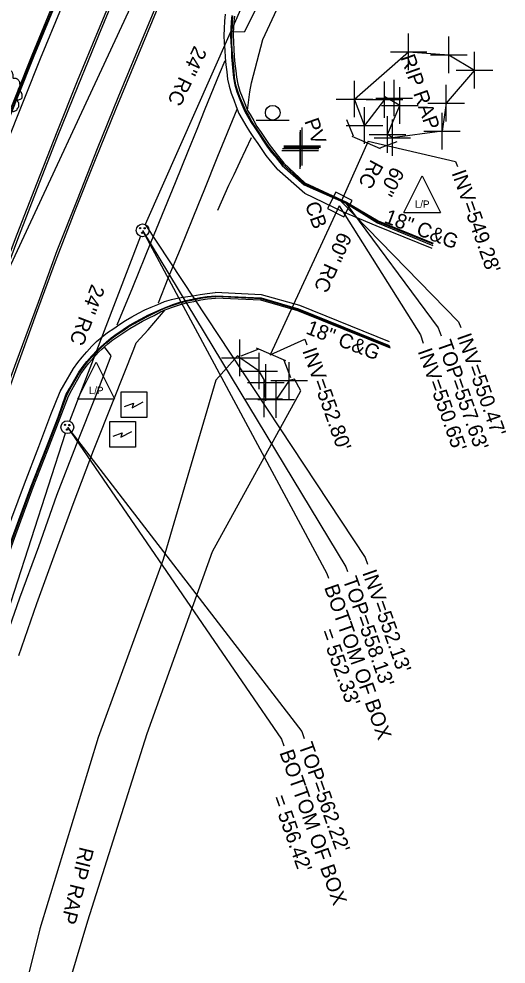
# Model space of a CAD drawing. Extents: x 2004847 to 2009016, y 1134161 to 1140101.
# Drawn here: x 2007743 to 2007876.1, y 1138569.1 to 1138827.3 of the extents above; entities that cross this region are included whole.
import ezdxf

# ---------------------------------------------------------------- set-up
doc = ezdxf.new("R2010")
doc.units = 0
for name, color, linetype in [('RD_EX_BldgApp', 7, 'Continuous'), ('RD_EX_Bridge', 7, 'Continuous'), ('RD_EX_Conc', 7, 'Continuous'), ('RD_EX_Curb', 7, 'Continuous'), ('RD_EX_DR_Inlet', 7, 'Continuous'), ('RD_EX_DR_Inlet_txCode', 7, 'Continuous'), ('RD_EX_DR_Pipe', 7, 'Continuous'), ('RD_EX_DR_Pipe_txCode', 7, 'Continuous'), ('RD_EX_DV_Prop_txCode', 7, 'Continuous'), ('RD_EX_Misc', 7, 'Continuous'), ('RD_EX_Pavement_Markings', 7, 'Continuous'), ('RD_EX_Road', 7, 'Continuous'), ('RD_EX_UT', 7, 'Continuous'), ('RD_EX_VEG', 7, 'Continuous'), ('RD_Sketch3', 7, 'Continuous')]:
    doc.layers.add(name, color=color, linetype=linetype)

msp = doc.modelspace()

# ---------------------------------------------------------------- linework, layer by layer
at = {"layer": 'RD_EX_BldgApp'}
msp.add_line((2007807.79, 1138799.67), (2007816.79, 1138799.67), dxfattribs=at)
msp.add_circle((2007812.31, 1138801.7), 2, dxfattribs=at)
at = {"layer": 'RD_EX_Bridge'}
for p, q in [((2007834.41, 1138795.27), (2007832.55, 1138799.79)), ((2007841.74, 1138791.81), (2007834.03, 1138795.2)), ((2007846.2, 1138793.7), (2007841.58, 1138791.99)), ((2007808.27, 1138736.98), (2007803.55, 1138735.15)), ((2007815.89, 1138733.91), (2007807.88, 1138737.33)), ((2007817.28, 1138729.28), (2007815.47, 1138733.96))]:
    msp.add_line(p, q, dxfattribs=at)
at = {"layer": 'RD_EX_Conc'}
for points in [[(2007801.48, 1138823.8), (2007804.71, 1138823.86), (2007810, 1138834.63), (2007815.42, 1138846.2), (2007821.71, 1138859.77), (2007827.97, 1138873.32), (2007834.42, 1138886.73), (2007841.03, 1138900.1), (2007847.74, 1138913.41), (2007854.38, 1138926.88), (2007860.04, 1138937.97)], [(2007805.45, 1138802.34), (2007806.09, 1138807.38), (2007806.48, 1138809.88), (2007809.6, 1138821.74), (2007814.69, 1138832.68), (2007819.89, 1138844.15), (2007826.09, 1138857.75), (2007832.36, 1138871.25), (2007838.79, 1138884.61), (2007845.38, 1138897.95), (2007852.07, 1138911.23), (2007858.68, 1138924.72), (2007864.47, 1138935.73)], [(2007742.97, 1138653.42), (2007747.89, 1138667.57), (2007752.99, 1138681.65), (2007758.07, 1138695.5), (2007763.38, 1138709.39), (2007768.85, 1138723.32), (2007774.33, 1138737.07), (2007775.03, 1138738.81), (2007778.26, 1138742.41), (2007782.95, 1138747.81)], [(2007738.33, 1138655.02), (2007743.24, 1138669.16), (2007748.37, 1138683.23), (2007753.33, 1138697.17), (2007758.66, 1138711.07), (2007764.25, 1138724.96), (2007768.19, 1138735.27), (2007766.35, 1138737.77)]]:
    msp.add_lwpolyline(points, dxfattribs=at)
at = {"layer": 'RD_EX_Curb'}
for points in [[(2007795.87, 1138929.68), (2007794.99, 1138927.88), (2007788.56, 1138914.22), (2007782.29, 1138900.49), (2007776.11, 1138886.75), (2007770, 1138872.88), (2007763.99, 1138859.03), (2007758.12, 1138845.13), (2007752.27, 1138831.23), (2007746.46, 1138817.34), (2007742.18, 1138806.6), (2007736.57, 1138792.61), (2007728.54, 1138772.08), (2007723.22, 1138757.9), (2007718.01, 1138743.87), (2007712.9, 1138729.61), (2007708.02, 1138715.38), (2007703.19, 1138701.14), (2007698.34, 1138686.96), (2007694, 1138674.03)], [(2007796.19, 1138929.53), (2007795.32, 1138927.72), (2007788.89, 1138914.06), (2007782.63, 1138900.34), (2007776.45, 1138886.59), (2007770.34, 1138872.73), (2007764.32, 1138858.89), (2007758.45, 1138844.99), (2007752.6, 1138831.09), (2007746.8, 1138817.19), (2007742.53, 1138806.46), (2007736.92, 1138792.47), (2007728.89, 1138771.94), (2007723.57, 1138757.78), (2007718.36, 1138743.74), (2007713.25, 1138729.48), (2007708.37, 1138715.26), (2007703.54, 1138701.03), (2007698.72, 1138686.83), (2007694.38, 1138673.9)], [(2007796.4, 1138929.43), (2007795.5, 1138927.64), (2007789.07, 1138913.98), (2007782.8, 1138900.25), (2007776.62, 1138886.51), (2007770.54, 1138872.64), (2007764.53, 1138858.79), (2007758.67, 1138844.9), (2007752.8, 1138831.01), (2007747.01, 1138817.11), (2007742.74, 1138806.38), (2007737.13, 1138792.39), (2007729.1, 1138771.86), (2007723.78, 1138757.7), (2007718.56, 1138743.67), (2007713.45, 1138729.41), (2007708.57, 1138715.19), (2007703.74, 1138700.96), (2007698.94, 1138686.76), (2007694.6, 1138673.82)], [(2007801.09, 1138828.26), (2007800.92, 1138826.57), (2007800.82, 1138824.57), (2007800.73, 1138822.89), (2007800.87, 1138820.89), (2007801, 1138818.9), (2007801.08, 1138817), (2007801.25, 1138815.01), (2007801.4, 1138813.01), (2007801.56, 1138811.27), (2007801.93, 1138809.3), (2007802.52, 1138807.39), (2007803.18, 1138805.78), (2007803.88, 1138803.91), (2007804.68, 1138802.07), (2007805.42, 1138800.77), (2007806.41, 1138799.03), (2007807.38, 1138797.54), (2007808.51, 1138795.9), (2007809.62, 1138794.24), (2007810.74, 1138792.58), (2007811.88, 1138790.95), (2007812.95, 1138789.7), (2007814.9, 1138787.32)], [(2007801.36, 1138828.21), (2007801.2, 1138826.55), (2007801.09, 1138824.56), (2007801, 1138822.91), (2007801.07, 1138820.91), (2007801.17, 1138818.91), (2007801.33, 1138817.03), (2007801.5, 1138815.03), (2007801.66, 1138813.04), (2007801.81, 1138811.32), (2007802.18, 1138809.36), (2007802.77, 1138807.44), (2007803.36, 1138805.85), (2007804.11, 1138803.99), (2007804.93, 1138802.16), (2007805.65, 1138800.9), (2007806.64, 1138799.17), (2007807.59, 1138797.69), (2007808.72, 1138796.04), (2007809.81, 1138794.36), (2007810.92, 1138792.71), (2007812.16, 1138791.13), (2007813.16, 1138789.89), (2007815.09, 1138787.62)], [(2007801.84, 1138828.12), (2007801.7, 1138826.52), (2007801.55, 1138824.53), (2007801.48, 1138823.8), (2007801.49, 1138822.94), (2007801.59, 1138820.94), (2007801.71, 1138818.95), (2007801.81, 1138817.08), (2007801.98, 1138815.09), (2007802.22, 1138813.1), (2007802.37, 1138811.45), (2007802.74, 1138809.48), (2007803.33, 1138807.57), (2007803.92, 1138806.04), (2007804.67, 1138804.19), (2007805.45, 1138802.34), (2007806.13, 1138801.17), (2007807.12, 1138799.44), (2007807.98, 1138797.95), (2007809.11, 1138796.3), (2007810.21, 1138794.64), (2007811.33, 1138792.98), (2007812.57, 1138791.41), (2007813.53, 1138790.21), (2007815.38, 1138787.89)], [(2007814.9, 1138787.32), (2007820.92, 1138782), (2007832.42, 1138776.87), (2007840.96, 1138771.59), (2007856.09, 1138765.4)], [(2007856.11, 1138765.75), (2007841, 1138771.86), (2007832.34, 1138777.09), (2007821.03, 1138782.3), (2007815.09, 1138787.62)], [(2007815.38, 1138787.89), (2007821.09, 1138782.57), (2007832.49, 1138777.24), (2007841.16, 1138772.12), (2007856.12, 1138766.06)], [(2007755.75, 1138724.65), (2007756.74, 1138726.38), (2007759.33, 1138730.79), (2007760.48, 1138732.42), (2007761.54, 1138733.77), (2007762.85, 1138735.27), (2007764.24, 1138736.71), (2007765.32, 1138737.74), (2007766.84, 1138739.05), (2007768.2, 1138740.18), (2007769.78, 1138741.4), (2007771.44, 1138742.51), (2007772.89, 1138743.47), (2007774.63, 1138744.45), (2007776.39, 1138745.42), (2007778.15, 1138746.36), (2007779.64, 1138747.03), (2007781.47, 1138747.85), (2007783.17, 1138748.59), (2007785.05, 1138749.3), (2007786.94, 1138749.94), (2007788.68, 1138750.39), (2007790.64, 1138750.83), (2007792.6, 1138751.19), (2007794.41, 1138751.47), (2007796.65, 1138751.7)], [(2007756.03, 1138724.49), (2007756.94, 1138726.27), (2007759.52, 1138730.65), (2007760.68, 1138732.28), (2007761.72, 1138733.61), (2007763.03, 1138735.12), (2007764.41, 1138736.57), (2007765.45, 1138737.59), (2007766.94, 1138738.92), (2007768.29, 1138740.03), (2007769.91, 1138741.21), (2007771.58, 1138742.31), (2007773.01, 1138743.25), (2007774.75, 1138744.24), (2007776.5, 1138745.2), (2007778.29, 1138746.1), (2007779.71, 1138746.86), (2007781.51, 1138747.75), (2007783.21, 1138748.45), (2007785.11, 1138749.09), (2007787, 1138749.73), (2007788.71, 1138750.2), (2007790.67, 1138750.62), (2007792.63, 1138751.02), (2007794.42, 1138751.27), (2007796.7, 1138751.45)], [(2007756.5, 1138724.22), (2007757.41, 1138726), (2007759.92, 1138730.37), (2007761.08, 1138731.99), (2007762.09, 1138733.29), (2007763.4, 1138734.79), (2007764.74, 1138736.28), (2007765.75, 1138737.21), (2007766.35, 1138737.77), (2007767.25, 1138738.55), (2007768.58, 1138739.61), (2007770.22, 1138740.75), (2007771.88, 1138741.86), (2007773.27, 1138742.77), (2007775, 1138743.76), (2007776.75, 1138744.73), (2007778.51, 1138745.68), (2007779.9, 1138746.32), (2007781.68, 1138747.27), (2007782.95, 1138747.81), (2007783.34, 1138747.99), (2007785.22, 1138748.69), (2007787.12, 1138749.29), (2007788.79, 1138749.75), (2007790.75, 1138750.14), (2007792.7, 1138750.59), (2007794.45, 1138750.85), (2007796.69, 1138751.04)], [(2007796.65, 1138751.7), (2007809.13, 1138751.13), (2007819.37, 1138748.14), (2007844.14, 1138738.13)], [(2007844.5, 1138737.34), (2007819.18, 1138747.54), (2007809.03, 1138750.47), (2007796.69, 1138751.04)], [(2007844.42, 1138737.74), (2007819.32, 1138747.84), (2007809.06, 1138750.81), (2007796.7, 1138751.45)], [(2007730.98, 1138657.54), (2007736.02, 1138671.64), (2007741.16, 1138685.71), (2007746.29, 1138699.65), (2007750.31, 1138709.84), (2007753.69, 1138718.52), (2007755.75, 1138724.65)], [(2007731.24, 1138657.45), (2007736.26, 1138671.56), (2007741.36, 1138685.64), (2007746.49, 1138699.58), (2007750.45, 1138709.79), (2007753.82, 1138718.48), (2007756.03, 1138724.49)], [(2007731.67, 1138657.3), (2007736.65, 1138671.42), (2007741.77, 1138685.5), (2007746.89, 1138699.43), (2007750.9, 1138709.63), (2007754.24, 1138718.33), (2007756.5, 1138724.22)]]:
    msp.add_lwpolyline(points, dxfattribs=at)
at = {"layer": 'RD_EX_DR_Inlet'}
msp.add_line((2007831.73, 1138773.28), (2007833.99, 1138777.74), dxfattribs=at)
msp.add_lwpolyline([(2007831.73, 1138773.28), (2007833.99, 1138777.74), (2007829.53, 1138780.01), (2007827.27, 1138775.55)], close=True, dxfattribs=at)
for centre, radius in [((2007776.76, 1138769.56), 1.75), ((2007776.09, 1138770.19), 0.175), ((2007776.67, 1138768.9), 0.175), ((2007777.32, 1138770.12), 0.175), ((2007756.2, 1138715.79), 1.75), ((2007755.54, 1138716.42), 0.175), ((2007756.11, 1138715.12), 0.175), ((2007756.76, 1138716.35), 0.175)]:
    msp.add_circle(centre, radius, dxfattribs=at)
at = {"layer": 'RD_EX_DR_Inlet_txCode'}
for points in [[(2007838.36, 1138793.92), (2007862.29, 1138788.34), (2007862.75, 1138787.04)], [(2007831.01, 1138777.43), (2007863.1, 1138744.61), (2007863.67, 1138742.99)], [(2007832.24, 1138776.96), (2007857.55, 1138742.91), (2007858.3, 1138740.77)], [(2007830.48, 1138776.25), (2007852.64, 1138740.98), (2007853.42, 1138738.78)], [(2007776.76, 1138769.56), (2007832.28, 1138677.65), (2007832.74, 1138676.33)], [(2007776.76, 1138769.56), (2007827.1, 1138675.82), (2007827.57, 1138674.5)], [(2007777.46, 1138771.16), (2007837.54, 1138680.19), (2007838.18, 1138678.38)], [(2007811.64, 1138735.52), (2007821.06, 1138739.82), (2007821.61, 1138738.26)], [(2007756.2, 1138715.79), (2007820.28, 1138632.6), (2007820.93, 1138630.76)], [(2007756.2, 1138715.79), (2007814.69, 1138630.51), (2007815.3, 1138628.77)]]:
    msp.add_lwpolyline(points, dxfattribs=at)
at = {"layer": 'RD_EX_DR_Pipe'}
for p, q in [((2007810.16, 1138845.05), (2007777.46, 1138771.16)), ((2007838.36, 1138793.92), (2007831.01, 1138777.43)), ((2007830.48, 1138776.25), (2007811.64, 1138735.52)), ((2007776.14, 1138767.94), (2007756.82, 1138717.42)), ((2007680.82, 1138482.63), (2007755.66, 1138714.13))]:
    msp.add_line(p, q, dxfattribs=at)
at = {"layer": 'RD_EX_DV_Prop_txCode'}
for p, q in [((2007849.45, 1138813.36), (2007849.45, 1138823.36)), ((2007860.44, 1138812.5), (2007860.44, 1138822.5)), ((2007844.45, 1138818.36), (2007854.45, 1138818.36)), ((2007867.45, 1138808.32), (2007867.45, 1138818.32)), ((2007855.44, 1138817.5), (2007865.44, 1138817.5)), ((2007862.45, 1138813.32), (2007872.45, 1138813.32)), ((2007834.67, 1138800.44), (2007834.67, 1138810.44)), ((2007845.47, 1138800.71), (2007845.47, 1138810.71)), ((2007842.86, 1138800.27), (2007842.86, 1138810.27)), ((2007847.02, 1138798.64), (2007847.02, 1138808.64)), ((2007859.69, 1138799.33), (2007859.69, 1138809.33)), ((2007829.67, 1138805.44), (2007839.67, 1138805.44)), ((2007837.86, 1138805.27), (2007847.86, 1138805.27)), ((2007840.47, 1138805.71), (2007850.47, 1138805.71)), ((2007837.41, 1138793.17), (2007837.41, 1138803.17)), ((2007842.02, 1138803.64), (2007852.02, 1138803.64)), ((2007854.69, 1138804.33), (2007864.69, 1138804.33)), ((2007843.64, 1138790.77), (2007843.64, 1138800.77)), ((2007858.56, 1138791.69), (2007858.56, 1138801.69)), ((2007820.33, 1138787.63), (2007820.33, 1138797.63)), ((2007832.41, 1138798.17), (2007842.41, 1138798.17)), ((2007844.99, 1138789.88), (2007844.99, 1138799.88)), ((2007819.77, 1138786.35), (2007819.77, 1138796.35)), ((2007819.94, 1138786.95), (2007819.94, 1138796.95)), ((2007820.34, 1138787.3), (2007820.34, 1138797.3)), ((2007838.64, 1138795.77), (2007848.64, 1138795.77)), ((2007839.99, 1138794.88), (2007849.99, 1138794.88)), ((2007853.56, 1138796.69), (2007863.56, 1138796.69)), ((2007815.33, 1138792.63), (2007825.33, 1138792.63)), ((2007815.34, 1138792.3), (2007825.34, 1138792.3)), ((2007814.77, 1138791.35), (2007824.77, 1138791.35)), ((2007814.94, 1138791.95), (2007824.94, 1138791.95)), ((2007803.35, 1138729.75), (2007803.35, 1138739.75)), ((2007808.59, 1138726.13), (2007808.59, 1138736.13)), ((2007798.35, 1138734.75), (2007808.35, 1138734.75)), ((2007810.43, 1138722.98), (2007810.43, 1138732.98)), ((2007816.78, 1138723.53), (2007816.78, 1138733.53)), ((2007803.59, 1138731.13), (2007813.59, 1138731.13)), ((2007805.43, 1138727.98), (2007815.43, 1138727.98)), ((2007809.94, 1138718.51), (2007809.94, 1138728.51)), ((2007811.78, 1138728.53), (2007821.78, 1138728.53)), ((2007813.23, 1138718.37), (2007813.23, 1138728.37)), ((2007804.94, 1138723.51), (2007814.94, 1138723.51)), ((2007808.23, 1138723.37), (2007818.23, 1138723.37))]:
    msp.add_line(p, q, dxfattribs=at)
at = {"layer": 'RD_EX_Misc'}
for points in [[(2007858.56, 1138796.69), (2007844.99, 1138794.88), (2007843.64, 1138795.77), (2007847.02, 1138803.64), (2007842.93, 1138806.05), (2007842.86, 1138805.27), (2007837.41, 1138798.17), (2007834.67, 1138805.44), (2007849.45, 1138818.36), (2007860.44, 1138817.5), (2007867.45, 1138813.32), (2007859.69, 1138804.33), (2007858.56, 1138796.69)], [(2007802.65, 1138735.31), (2007796.73, 1138728.61), (2007782.38, 1138679.64), (2007764.64, 1138631.05), (2007748.69, 1138578.76), (2007734.99, 1138524.29), (2007719.44, 1138469.46), (2007704, 1138419.89), (2007700.89, 1138407.43)], [(2007818.25, 1138728.93), (2007816.78, 1138728.53), (2007813.23, 1138723.37), (2007809.94, 1138723.51), (2007810.43, 1138727.98), (2007808.59, 1138731.13), (2007803.35, 1138734.75), (2007802.65, 1138735.31)], [(2007719.64, 1138419.43), (2007732.08, 1138475.12), (2007746.87, 1138530.86), (2007761.78, 1138580.96), (2007777.97, 1138632.08), (2007795.89, 1138681.8), (2007819.99, 1138725.68), (2007818.25, 1138728.93)]]:
    msp.add_lwpolyline(points, dxfattribs=at)
at = {"layer": 'RD_EX_Pavement_Markings'}
for points in [[(2007712.18, 1138682.47), (2007717.1, 1138696.64), (2007721.99, 1138710.82), (2007726.96, 1138724.97), (2007732.13, 1138739.05), (2007737.34, 1138753.12), (2007742.65, 1138767.15), (2007748.08, 1138781.13), (2007753.53, 1138795.1), (2007759.12, 1138809.03), (2007764.78, 1138822.92), (2007770.5, 1138836.78), (2007776.38, 1138850.58), (2007782.27, 1138864.38), (2007788.36, 1138878.09), (2007794.56, 1138891.74), (2007800.8, 1138905.38), (2007807.22, 1138918.94), (2007813.7, 1138932.47), (2007820.25, 1138945.96), (2007827.95, 1138961.31), (2007836.39, 1138978.23)], [(2007717.83, 1138662.05), (2007722.7, 1138676.24), (2007727.57, 1138690.43), (2007732.56, 1138704.57), (2007737.59, 1138718.7), (2007742.63, 1138732.83), (2007747.75, 1138746.93), (2007752.94, 1138761.01), (2007758.36, 1138774.99), (2007763.89, 1138788.93), (2007769.53, 1138802.83), (2007775.24, 1138816.7), (2007780.98, 1138830.56), (2007786.92, 1138844.34), (2007792.86, 1138858.11), (2007799, 1138871.79), (2007805.17, 1138885.47), (2007811.36, 1138899.13), (2007817.75, 1138912.7), (2007824.14, 1138926.27), (2007830.67, 1138939.78), (2007835.74, 1138950.18)], [(2007820.16, 1138947.4), (2007813.52, 1138933.73), (2007807.04, 1138920.2), (2007800.66, 1138906.63), (2007794.37, 1138893.01), (2007788.16, 1138879.36), (2007782.1, 1138865.63), (2007776.16, 1138851.86), (2007770.32, 1138838.04), (2007764.58, 1138824.19), (2007758.9, 1138810.3), (2007753.33, 1138796.38), (2007747.85, 1138782.41), (2007742.4, 1138768.44), (2007737.05, 1138754.42), (2007731.87, 1138740.35), (2007726.69, 1138726.27), (2007721.69, 1138712.13), (2007716.77, 1138697.96), (2007711.91, 1138683.77), (2007707.07, 1138669.57)], [(2007831.32, 1138942.8), (2007824.8, 1138929.12), (2007818.35, 1138915.58), (2007811.94, 1138902.02), (2007805.69, 1138888.38), (2007799.48, 1138874.73), (2007793.4, 1138861.01), (2007787.43, 1138847.25), (2007781.47, 1138833.49), (2007775.7, 1138819.64), (2007770, 1138805.77), (2007764.35, 1138791.87), (2007758.85, 1138777.92), (2007753.35, 1138763.96), (2007748.19, 1138749.88), (2007743.02, 1138735.8), (2007737.88, 1138721.71), (2007732.87, 1138707.57), (2007727.88, 1138693.42)], [(2007769.81, 1138743.76), (2007774.09, 1138754.08), (2007779.09, 1138766.39), (2007784.24, 1138779.06), (2007785.71, 1138782.67), (2007789.16, 1138791.15), (2007791.62, 1138797.19), (2007793.88, 1138802.76), (2007797.78, 1138812.28), (2007799.28, 1138815.92)], [(2007802.48, 1138802.56), (2007797.24, 1138789.78), (2007793.46, 1138780.4), (2007792.02, 1138776.82), (2007787.02, 1138764.43), (2007783.69, 1138756.44), (2007780.98, 1138749.68)], [(2007797.28, 1138775.05), (2007800.33, 1138781.89), (2007801.75, 1138784.86), (2007803.42, 1138788.35), (2007806.47, 1138794.92)]]:
    msp.add_lwpolyline(points, dxfattribs=at)
at = {"layer": 'RD_EX_Road'}
for points in [[(2007797.99, 1138928.66), (2007797.09, 1138926.87), (2007790.67, 1138913.23), (2007784.41, 1138899.52), (2007778.23, 1138885.78), (2007772.16, 1138871.93), (2007766.21, 1138858.07), (2007760.34, 1138844.19), (2007754.53, 1138830.29), (2007748.76, 1138816.39), (2007744.5, 1138805.67), (2007738.89, 1138791.7), (2007730.87, 1138771.19), (2007725.56, 1138757.04), (2007720.33, 1138743.02), (2007715.22, 1138728.79), (2007710.34, 1138714.57), (2007705.52, 1138700.35), (2007700.72, 1138686.15), (2007696.38, 1138673.22)], [(2007799.29, 1138828.6), (2007799.1, 1138826.68), (2007799, 1138824.69), (2007798.91, 1138822.76), (2007799.05, 1138820.77), (2007799.18, 1138818.78), (2007799.34, 1138816.81), (2007799.52, 1138814.82), (2007799.73, 1138812.83), (2007799.92, 1138810.9), (2007800.4, 1138808.96), (2007800.99, 1138807.04), (2007801.66, 1138805.26), (2007802.32, 1138803.37), (2007803.08, 1138801.52), (2007803.95, 1138799.94), (2007804.94, 1138798.2), (2007805.96, 1138796.59), (2007807.09, 1138794.95), (2007808.21, 1138793.29), (2007809.32, 1138791.63), (2007810.45, 1138789.99), (2007811.64, 1138788.58), (2007813.53, 1138786.28)], [(2007855.87, 1138764.59), (2007840.61, 1138770.78), (2007831.45, 1138774.58), (2007821.07, 1138779.64), (2007813.53, 1138786.28)], [(2007754.23, 1138725.52), (2007755.24, 1138727.24), (2007757.91, 1138731.79), (2007759.07, 1138733.42), (2007760.23, 1138734.91), (2007761.55, 1138736.41), (2007762.87, 1138737.91), (2007764.18, 1138739.17), (2007765.69, 1138740.47), (2007767.2, 1138741.66), (2007768.85, 1138742.78), (2007770.51, 1138743.89), (2007772.11, 1138744.93), (2007773.85, 1138745.92), (2007775.6, 1138746.89), (2007777.38, 1138747.81), (2007779.09, 1138748.58), (2007780.95, 1138749.31), (2007782.75, 1138750.09), (2007784.67, 1138750.65), (2007786.62, 1138751.11), (2007788.51, 1138751.44), (2007790.49, 1138751.7), (2007792.46, 1138752.06), (2007794.36, 1138752.34), (2007796.57, 1138752.62)], [(2007844.25, 1138739.06), (2007819.69, 1138749.01), (2007809.25, 1138751.92), (2007796.57, 1138752.62)], [(2007729.17, 1138658.16), (2007734.18, 1138672.27), (2007739.33, 1138686.34), (2007744.46, 1138700.29), (2007748.36, 1138710.54), (2007751.68, 1138719.24), (2007754.23, 1138725.52)]]:
    msp.add_lwpolyline(points, dxfattribs=at)
at = {"layer": 'RD_EX_UT'}
for p, q in [((2007707.31, 1138688.41), (2007862.83, 1139022.28)), ((2007848.15, 1138774.44), (2007853.15, 1138784.44)), ((2007853.15, 1138784.44), (2007858.15, 1138774.44)), ((2007848.15, 1138774.44), (2007858.15, 1138774.44)), ((2007759.07, 1138723.55), (2007764.07, 1138733.55)), ((2007764.07, 1138733.55), (2007769.07, 1138723.55)), ((2007759.07, 1138723.55), (2007769.07, 1138723.55))]:
    msp.add_line(p, q, dxfattribs=at)
for points in [[(2007770.92, 1138718.43), (2007770.92, 1138725.43), (2007777.92, 1138725.43), (2007777.92, 1138718.43)], [(2007767.82, 1138710.37), (2007767.82, 1138717.37), (2007774.82, 1138717.37), (2007774.82, 1138710.37)]]:
    msp.add_lwpolyline(points, close=True, dxfattribs=at)
for points in [[(2007771.82, 1138721.42), (2007774.24, 1138722.33), (2007773.89, 1138721.08), (2007776.94, 1138722.67)], [(2007768.72, 1138713.36), (2007771.14, 1138714.27), (2007770.79, 1138713.02), (2007773.84, 1138714.61)]]:
    msp.add_lwpolyline(points, dxfattribs=at)
at = {"layer": 'RD_EX_VEG'}
msp.add_spline([(2007740.67, 1138801.91), (2007740.6, 1138802.09), (2007740.55, 1138802.34), (2007740.62, 1138802.31), (2007740.8, 1138802.26), (2007741.07, 1138802.14), (2007741.3, 1138802.06), (2007741.62, 1138802.09), (2007741.9, 1138802.19), (2007742.35, 1138802.46), (2007742.62, 1138802.94), (2007742.9, 1138803.34), (2007742.97, 1138803.66), (2007742.92, 1138803.89), (2007742.9, 1138804.38), (2007742.7, 1138804.63), (2007742.65, 1138804.76), (2007742.55, 1138805.16), (2007742.62, 1138805.21), (2007742.9, 1138805.26), (2007743.27, 1138805.38), (2007743.54, 1138805.51), (2007743.77, 1138805.68), (2007743.84, 1138805.91), (2007743.82, 1138806.31), (2007743.87, 1138806.71), (2007743.79, 1138806.86), (2007743.69, 1138807.01), (2007743.62, 1138807.21), (2007743.47, 1138807.36), (2007743.37, 1138807.51), (2007743.27, 1138807.61), (2007743.15, 1138807.76), (2007742.97, 1138807.88), (2007742.82, 1138807.93), (2007742.77, 1138808.08), (2007742.92, 1138808.28), (2007742.97, 1138808.38), (2007743, 1138808.61), (2007743.22, 1138808.96), (2007743.27, 1138809.36), (2007743.22, 1138809.78), (2007743.17, 1138810.06), (2007743.02, 1138810.33), (2007742.82, 1138810.58), (2007742.7, 1138810.76), (2007742.52, 1138810.88), (2007742.2, 1138811.01), (2007741.95, 1138811.06), (2007741.6, 1138811.06), (2007741.4, 1138811.11), (2007741.42, 1138811.16), (2007741.42, 1138811.31), (2007741.42, 1138811.58), (2007741.35, 1138812.03), (2007741.2, 1138812.53), (2007741.2, 1138812.56), (2007741.1, 1138812.81), (2007740.87, 1138813.01), (2007740.7, 1138813.11), (2007740.5, 1138813.23), (2007740.25, 1138813.26), (2007739.95, 1138813.26), (2007739.67, 1138813.21), (2007739.47, 1138813.11), (2007739.3, 1138812.98), (2007739.22, 1138813.13), (2007739.12, 1138813.43), (2007739.07, 1138813.58), (2007738.92, 1138813.76), (2007738.7, 1138813.96), (2007738.25, 1138814.08), (2007737.62, 1138814.01), (2007737.32, 1138813.81), (2007737.17, 1138813.63), (2007737.12, 1138813.76), (2007736.92, 1138813.96), (2007736.82, 1138814.13), (2007736.65, 1138814.26), (2007736.5, 1138814.36), (2007736.4, 1138814.41)], degree=3, dxfattribs=at)

# ---------------------------------------------------------------- texts
at = {"layer": 'RD_EX_DR_Inlet_txCode'}
for s, p in [("INV=549.28'", (2007861.14, 1138785.26)), ('CB', (2007821.06, 1138776.61)), ("INV=550.47'", (2007862.59, 1138740.6)), ("TOP=557.63'", (2007857.19, 1138738.78)), ("INV=552.80'", (2007820.34, 1138736.68)), ("INV=550.65'", (2007851.88, 1138736.54)), ("INV=552.13'", (2007836.72, 1138676.05)), ("TOP=558.13'", (2007831.39, 1138674.16)), ('BOTTOM OF BOX', (2007826.31, 1138672.06)), ("= 552.33'", (2007825.28, 1138659.94)), ("TOP=562.22'", (2007819.3, 1138628.88)), ('BOTTOM OF BOX', (2007814.09, 1138626.89)), ("= 556.42'", (2007812.09, 1138614.53))]:
    msp.add_text(s, height=4, rotation=289.4494, dxfattribs=at).set_placement(p)
at = {"layer": 'RD_EX_DR_Pipe_txCode'}
for s, rotation, p in [('24" RC', 244.0618, (2007790.9, 1138820.21)), ('RC', 241.6279, (2007839.22, 1138789.16)), ('60"', 241.6279, (2007844.99, 1138787.22)), ('60" RC', 245.8516, (2007830.44, 1138769.36)), ('24" RC', 249.0869, (2007762.82, 1138755.07))]:
    msp.add_text(s, height=4, rotation=rotation, dxfattribs=at).set_placement(p)
at = {"layer": 'RD_EX_UT'}
for p in [(2007851.14, 1138775.72), (2007762.06, 1138724.83)]:
    msp.add_text('L/P', height=2, dxfattribs=at).set_placement(p)
at = {"layer": 'RD_Sketch3'}
for s, rotation, p in [('RIP RAP', 289.4494, (2007847.19, 1138816.82)), ('PV', 289.4494, (2007820.9, 1138799.42)), ('18" C&G', 339.2625, (2007842.52, 1138771.76)), ('18" C&G', 339.2625, (2007821.13, 1138741.42)), ('RIP RAP', 256.1, (2007759.62, 1138601.35))]:
    msp.add_text(s, height=4, rotation=rotation, dxfattribs=at).set_placement(p)

doc.saveas('drawing.dxf')
